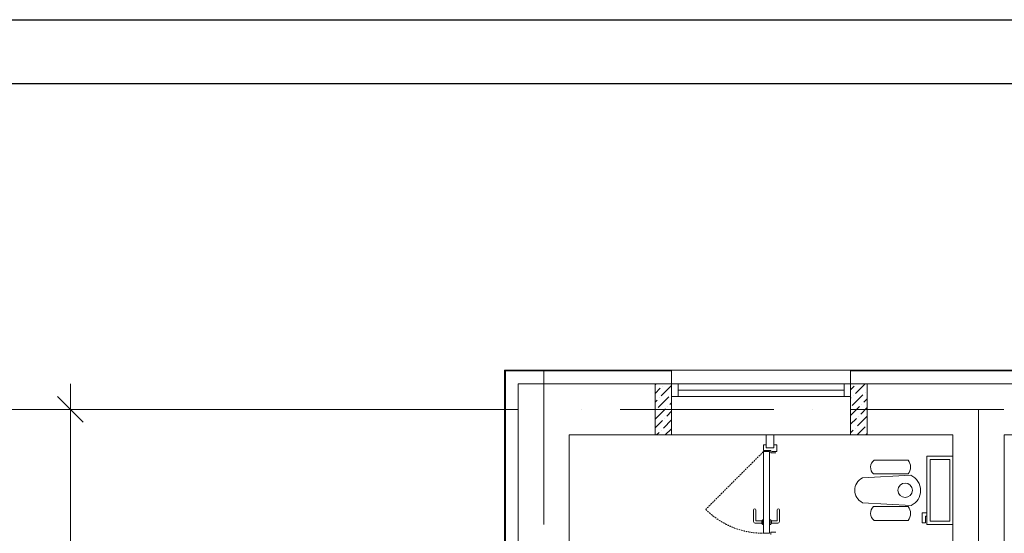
# Model space of a CAD drawing. Header units: millimetres. Extents: x 1114507 to 93926427, y 174473 to 817039.
# Tile 283 of 483: x 1802023 to 1809723, y 213456 to 217472. Entities that reach past the tile are written whole.
import ezdxf

# ---------------------------------------------------------------- set-up
doc = ezdxf.new("R2010")
doc.units = ezdxf.units.MM
doc.linetypes.add('ACAD_ISO10W100', pattern=[18, 12, -3, 0, -3])
doc.linetypes.add('Beruniy Xref$0$DASHED', pattern=[19.05, 12.7, -6.35])
doc.layers.add('kcd_tx', color=7, linetype='Continuous')
doc.layers.add('АСО-стены кирпич 380 мм', color=7, linetype='Continuous', lineweight=35, true_color=0x745739)
doc.layers.add('размеры', color=12, linetype='Continuous', lineweight=15)
doc.layers.add('Сантехника', color=150, linetype='Continuous', lineweight=13)

# ---------------------------------------------------------------- blocks, each defined once
blk = doc.blocks.new('blokqav3mak')
at = {"color": 252, "lineweight": 0, "ltscale": 100}
for p, q in [((1600766.4, 782732.1), (1599459.4, 782732.1)), ((1599459.4, 782732.1), (1599459.4, 775375.1)), ((1600766.4, 782625.1), (1600766.4, 782732.1)), ((1604366.4, 782732.1), (1602166.4, 782732.1)), ((1602166.4, 782625.1), (1602166.4, 782732.1))]:
    blk.add_line(p, q, dxfattribs=at)
at = {"color": 32, "lineweight": 0, "ltscale": 100}
for p, q in [((1600766.4, 782725.1), (1599466.4, 782725.1)), ((1599466.4, 782725.1), (1599466.4, 775375.1)), ((1604366.4, 782725.1), (1602166.4, 782725.1))]:
    blk.add_line(p, q, dxfattribs=at)
at = {"color": 1, "linetype": 'ACAD_ISO10W100', "lineweight": 0, "ltscale": 100}
for p, q in [((1599766.4, 782725.1), (1599766.4, 766825.1)), ((1626766.4, 782425.1), (1599766.4, 782425.1)), ((1603166.4, 782425.1), (1603166.4, 766825.1))]:
    blk.add_line(p, q, dxfattribs=at)
at = {"lineweight": 0, "ltscale": 100}
for p, q in [((1602166.4, 782732.1), (1600766.4, 782732.1)), ((1600766.4, 782625.1), (1599566.4, 782625.1)), ((1599566.4, 782625.1), (1599566.4, 775455.1)), ((1600766.4, 782225.1), (1600766.4, 782625.1)), ((1604366.4, 782625.1), (1602166.4, 782625.1)), ((1602166.4, 782225.1), (1602166.4, 782625.1)), ((1600766.4, 782225.1), (1599966.4, 782225.1)), ((1599966.4, 782225.1), (1599966.4, 775455.1)), ((1602166.4, 782225.1), (1600766.4, 782225.1)), ((1602966.4, 782225.1), (1602166.4, 782225.1)), ((1602966.4, 776325.1), (1602966.4, 782225.1)), ((1604366.4, 782225.1), (1603366.4, 782225.1)), ((1603366.4, 776325.1), (1603366.4, 782225.1))]:
    blk.add_line(p, q, dxfattribs=at)
at = {"linetype": 'Continuous', "lineweight": 0, "ltscale": 100}
for p, q in [((1600636.4, 782616.6, 0), (1600644.9, 782625.1, 0)), ((1600636.4, 782549.2, 0), (1600677.3, 782590.2, 0)), ((1600685.7, 782531.3, 0), (1600766.4, 782611.9, 0)), ((1600694.1, 782607, 0), (1600694.1, 782607, 0)), ((1600711, 782623.9, 0), (1600712.2, 782625.1, 0)), ((1602166.4, 782578.7, 0), (1602194.7, 782607, 0)), ((1602203.1, 782548.1, 0), (1602280.2, 782625.1, 0)), ((1602211.6, 782623.9, 0), (1602211.6, 782623.9, 0)), ((1600660.5, 782438.6, 0), (1600744.6, 782522.8, 0)), ((1600668.9, 782514.4, 0), (1600668.9, 782514.4, 0)), ((1600761.5, 782539.7, 0), (1600761.5, 782539.7, 0)), ((1602166.4, 782511.3, 0), (1602169.5, 782514.4, 0)), ((1602177.9, 782455.5, 0), (1602262.1, 782539.7, 0)), ((1602186.3, 782531.3, 0), (1602186.3, 782531.3, 0)), ((1602270.5, 782480.7, 0), (1602296.4, 782506.6, 0)), ((1602278.9, 782556.5, 0), (1602278.9, 782556.5, 0)), ((1602295.8, 782573.3, 0), (1602296.4, 782573.9, 0)), ((1600636.4, 782481.9, 0), (1600652, 782497.6, 0)), ((1600636.4, 782347.2, 0), (1600719.4, 782430.2, 0)), ((1600736.2, 782447.1, 0), (1600736.2, 782447.1, 0)), ((1600753.1, 782463.9, 0), (1600766.4, 782477.2, 0)), ((1602166.4, 782376.6, 0), (1602236.8, 782447.1, 0)), ((1602245.2, 782388.1, 0), (1602296.4, 782439.2, 0)), ((1602253.7, 782463.9, 0), (1602253.7, 782463.9, 0)), ((1600643.6, 782421.8, 0), (1600643.6, 782421.8, 0)), ((1600711, 782354.5, 0), (1600711, 782354.5, 0)), ((1600727.8, 782371.3, 0), (1600766.4, 782409.8, 0)), ((1602166.4, 782309.2, 0), (1602211.6, 782354.5, 0)), ((1602220, 782295.5, 0), (1602296.4, 782371.9, 0)), ((1602228.4, 782371.3, 0), (1602228.4, 782371.3, 0)), ((1600636.4, 782279.8, 0), (1600694.1, 782337.6, 0)), ((1600702.6, 782278.7, 0), (1600766.4, 782342.5, 0)), ((1602203.1, 782278.7, 0), (1602203.1, 782278.7, 0)), ((1602216.9, 782225.1, 0), (1602278.9, 782287.1, 0)), ((1602295.8, 782303.9, 0), (1602295.8, 782303.9, 0)), ((1600649, 782225.1, 0), (1600668.9, 782245, 0)), ((1600685.7, 782261.8, 0), (1600685.7, 782261.8, 0)), ((1600716.3, 782225.1, 0), (1600761.5, 782270.3, 0)), ((1602166.4, 782241.9, 0), (1602186.3, 782261.8, 0)), ((1602287.3, 782228.2, 0), (1602296.4, 782237.2, 0))]:
    blk.add_line(p, q, dxfattribs=at)
at = {"color": 5, "lineweight": 0}
for p, q in [((1600816.4, 782625.1), (1600766.4, 782625.1)), ((1600766.4, 782625.1), (1600766.4, 782525.1)), ((1602116.4, 782625.1), (1600816.4, 782625.1)), ((1600816.4, 782525.1), (1600816.4, 782625.1)), ((1602116.4, 782525.1), (1602116.4, 782625.1)), ((1602116.4, 782625.1), (1602166.4, 782625.1)), ((1602166.4, 782625.1), (1602166.4, 782525.1)), ((1600766.4, 782525.1), (1600816.4, 782525.1)), ((1602116.4, 782575.1), (1600816.4, 782575.1)), ((1602116.4, 782525.1), (1600816.4, 782525.1)), ((1602166.4, 782525.1), (1602116.4, 782525.1))]:
    blk.add_line(p, q, dxfattribs=at)
at = {"color": 0, "linetype": 'ByBlock', "lineweight": 0}
blk.add_line((1596164.5, 782325.1), (1595964.5, 782525.1), dxfattribs=at)
at = {"color": 0, "lineweight": 0}
for p, q in [((1601506.4, 782147), (1601484.5, 782147)), ((1601484.5, 782147), (1601484.5, 782103.2)), ((1601506.4, 782125.1), (1601566.4, 782125.1)), ((1601588.2, 782147), (1601566.4, 782147)), ((1601588.2, 782094.5), (1601588.2, 782147)), ((1601484.5, 782103.2), (1601541.4, 782103.2)), ((1601532.6, 782094.5), (1601484.5, 782094.5)), ((1601484.5, 782094.5), (1601484.5, 781455.7)), ((1601532.6, 781455.7), (1601532.6, 782094.5)), ((1601541.4, 782103.2), (1601541.4, 782085.7)), ((1601541.4, 782085.7), (1601580.7, 782085.7)), ((1601550.1, 782094.5), (1601588.2, 782094.5)), ((1601407.5, 781547.6), (1601407.5, 781639.5)), ((1601425, 781639.5), (1601425, 781556.4)), ((1601592.1, 781639.5), (1601592.1, 781556.4)), ((1601609.6, 781547.6), (1601609.6, 781639.5)), ((1601470.5, 781534.5), (1601420.6, 781534.5)), ((1601429.4, 781552), (1601470.5, 781552)), ((1601470.5, 781534.5), (1601470.5, 781552)), ((1601474.9, 781556.4), (1601475.7, 781556.4)), ((1601475.7, 781530.1), (1601474.9, 781530.1)), ((1601484.5, 781560.7), (1601475.7, 781560.7)), ((1601475.7, 781560.7), (1601475.7, 781525.7)), ((1601475.7, 781525.7), (1601484.5, 781525.7)), ((1601484.5, 781525.7), (1601484.5, 781560.7)), ((1601532.6, 781560.7), (1601541.4, 781560.7)), ((1601541.4, 781525.7), (1601532.6, 781525.7)), ((1601541.4, 781560.7), (1601541.4, 781525.7)), ((1601542.2, 781556.4), (1601541.4, 781556.4)), ((1601541.4, 781530.1), (1601542.2, 781530.1)), ((1601587.7, 781552), (1601546.6, 781552)), ((1601546.6, 781534.5), (1601546.6, 781552)), ((1601546.6, 781534.5), (1601596.4, 781534.5)), ((1601484.5, 781455.7), (1601532.6, 781455.7)), ((1601541.4, 781447), (1601541.4, 781464.5)), ((1601541.4, 781464.5), (1601580.7, 781464.5))]:
    blk.add_line(p, q, dxfattribs=at)
at = {"color": 0, "linetype": 'Beruniy Xref$0$DASHED', "lineweight": 0}
blk.add_line((1601484.5, 782094.5), (1601032.8, 781642.8), dxfattribs=at)
blk.add_arc((1601484.5, 782094.5), 638.7, 225, 270, dxfattribs=at)
at = {"color": 0, "lineweight": 0}
for centre, radius, start, end in [((1601416.3, 781639.5), 8.75, 360, 180), ((1601600.8, 781639.5), 8.75, 360, 180), ((1601420.6, 781547.6), 13.1, 180, 270), ((1601429.4, 781556.4), 4.37, 180, 270), ((1601474.9, 781552), 4.37, 90, 180), ((1601474.9, 781534.5), 4.37, 180, 270), ((1601542.2, 781552), 4.37, 360, 90), ((1601542.2, 781534.5), 4.37, 270, 360), ((1601587.7, 781556.4), 4.37, 270, 360), ((1601596.4, 781547.6), 13.1, 270, 360)]:
    blk.add_arc(centre, radius, start, end, dxfattribs=at)
at = {"layer": 'kcd_tx', "color": 152, "lineweight": 0, "ltscale": 100}
for p, q in [((1596064.5, 782625.1), (1596064.5, 775925.1)), ((1599566.4, 782425.1), (1594939.3, 782425.1)), ((1599566.4, 782425.1), (1595864.5, 782425.1))]:
    blk.add_line(p, q, dxfattribs=at)
at = {"layer": 'АСО-стены кирпич 380 мм', "color": 5, "lineweight": 0}
for p, q in [((1601506.4, 782125.1), (1601506.4, 782225.2)), ((1601566.4, 782225.2), (1601566.4, 782125.1)), ((1601566.4, 782125.1), (1601506.4, 782125.1))]:
    blk.add_line(p, q, dxfattribs=at)
at = {"layer": 'размеры', "lineweight": 0, "ltscale": 5}
for p, q in [((1600636.4, 782625.1), (1600766.4, 782625.1)), ((1600636.4, 782225.1), (1600636.4, 782625.1)), ((1600766.4, 782625.1), (1600766.4, 782225.1)), ((1602166.4, 782625.1), (1602296.4, 782625.1)), ((1602166.4, 782225.1), (1602166.4, 782625.1)), ((1602296.4, 782625.1), (1602296.4, 782225.1)), ((1600766.4, 782225.1), (1600636.4, 782225.1)), ((1602296.4, 782225.1), (1602166.4, 782225.1))]:
    blk.add_line(p, q, dxfattribs=at)
at = {"layer": 'Сантехника', "lineweight": 0}
for p, q in [((1602966.4, 782059.1), (1602763.2, 782059.1)), ((1602763.2, 782059.1), (1602763.2, 781525.7)), ((1602966.4, 781525.7), (1602966.4, 782059.1)), ((1602349.6, 782027.9), (1602614.9, 782027.9)), ((1602941.4, 782034.1), (1602788.2, 782034.1)), ((1602788.2, 782034.1), (1602788.2, 781550.7)), ((1602941.4, 781550.7), (1602941.4, 782034.1)), ((1602637, 781910.7), (1602258.2, 781890.4)), ((1602344.2, 781919.8), (1602614.9, 781919.8)), ((1602258.2, 781694.4), (1602639.9, 781673.9)), ((1602344.2, 781664.9), (1602614.9, 781664.9)), ((1602763.2, 781614.6), (1602725.1, 781614.6)), ((1602725.1, 781614.6), (1602725.1, 781538.4)), ((1602750.5, 781538.4), (1602750.5, 781589.2)), ((1602750.5, 781589.2), (1602763.2, 781589.2)), ((1602349.6, 781556.8), (1602614.9, 781556.8)), ((1602725.1, 781538.4), (1602750.5, 781538.4)), ((1602763.2, 781525.7), (1602966.4, 781525.7)), ((1602788.2, 781550.7), (1602941.4, 781550.7))]:
    blk.add_line(p, q, dxfattribs=at)
blk.add_circle((1602592.7, 781792.4), 56.3, dxfattribs=at)
for centre, radius, start, end in [((1602393.8, 781971.5), 71.6, 128.08271, 226.17272), ((1602553.1, 781973.9), 82.1, 318.78504, 41.14502), ((1602393.8, 781613.2), 71.6, 133.82728, 231.91729), ((1602553.1, 781610.8), 82.1, 318.85498, 41.21496)]:
    blk.add_arc(centre, radius, start, end, dxfattribs=at)
at = {"layer": 'Сантехника', "lineweight": 0, "extrusion": (0, 0, -1)}
for centre, major_axis, ratio, start_param, end_param in [((1602336, 781792.4), (138, 0), 0.859529, 2.169462, 4.113723), ((1602585.4, 781793.7), (70.6, -111.3), 0.957892, 4.142259, 6.427427)]:
    blk.add_ellipse(centre, major_axis=major_axis, ratio=ratio, start_param=start_param, end_param=end_param, dxfattribs=at)

msp = doc.modelspace()

# ---------------------------------------------------------------- linework, layer by layer
at = {"color": 5, "elevation": 0}
msp.add_lwpolyline([(1798018.7, 217471.9), (1850876.7, 217471.9), (1850876.7, 187771.9), (1798018.7, 187771.9)], close=True, dxfattribs=at)
at = {"color": 5, "lineweight": 30, "elevation": 0}
msp.add_lwpolyline([(1800018.7, 216971.9), (1850376.7, 216971.9), (1850376.7, 188271.9), (1800018.7, 188271.9)], close=True, dxfattribs=at)
at = {"layer": 'Defpoints', "color": 3, "linetype": 'ByBlock', "elevation": 0}
msp.add_lwpolyline([(1798018.7, 217471.9), (1840018.7, 217471.9), (1840018.7, 187771.9), (1798018.7, 187771.9)], close=True, dxfattribs=at)

# ---------------------------------------------------------------- block references
at = {"color": 0}
msp.add_blockref('blokqav3mak', (206354.9, -567999.8), dxfattribs=at)

doc.saveas('drawing.dxf')
